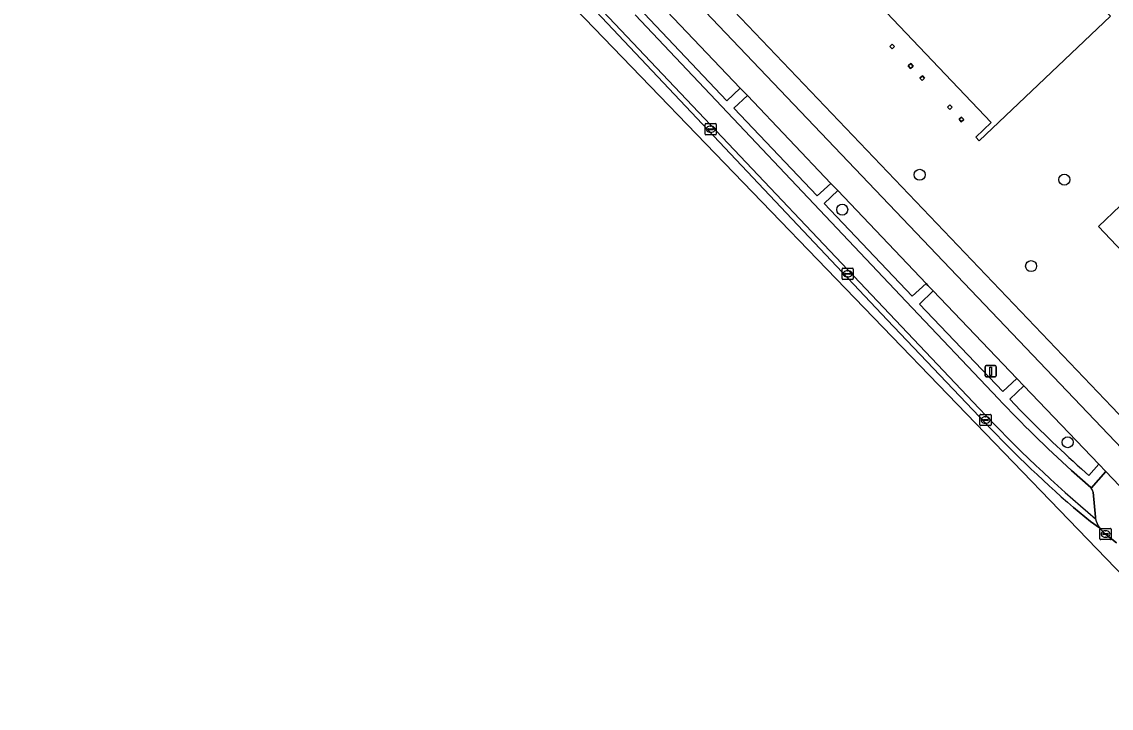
# Model space of a CAD drawing. Extents: x 162523 to 163266, y 381230 to 382050.
# Drawn here: x 162936.1 to 163033, y 381337.1 to 381398.2 of the extents above; entities that cross this region are included whole.
import ezdxf

# ---------------------------------------------------------------- set-up
doc = ezdxf.new("R2010")
doc.units = 0
for name, color, linetype in [('IMGEO_Berm_groen', 7, 'Continuous'), ('IMGEO_Boom', 7, 'Continuous'), ('IMGEO_Erf', 7, 'Continuous'), ('IMGEO_Fietspad_gesloten', 7, 'Continuous'), ('IMGEO_Kolk', 7, 'Continuous'), ('IMGEO_Lichtmast', 7, 'Continuous'), ('IMGEO_Pand', 7, 'Continuous'), ('IMGEO_Parkeervlak_open', 7, 'Continuous'), ('IMGEO_Rijbaan_lokaal_gesloten', 7, 'Continuous'), ('IMGEO_Verkeerseiland_open', 7, 'Continuous'), ('IMGEO_Voetpad_open', 7, 'Continuous')]:
    doc.layers.add(name, color=color, linetype=linetype)

msp = doc.modelspace()

# ---------------------------------------------------------------- linework, layer by layer
at = {"layer": 'IMGEO_Berm_groen'}
for points in [[(162990.52, 381402.277), (162989.356, 381401.175), (162998.814, 381391.163), (163000.013, 381392.294)], [(163000.648, 381391.627), (162999.434, 381390.509), (163006.854, 381382.703), (163008.08, 381383.81)], [(163008.692, 381383.167), (163007.471, 381382.018), (163015.317, 381373.77), (163016.539, 381374.914)], [(163017.17, 381374.253), (163015.941, 381373.077), (163023.354, 381365.289), (163024.609, 381366.461)]]:
    msp.add_lwpolyline(points, close=True, dxfattribs=at)
for points in [[(163025.241, 381365.799), (163023.979, 381364.604), (163024.949, 381363.603)], [(163030.722, 381358.086), (163031.03, 381357.826), (163031.894, 381358.829), (163025.241, 381365.799)], [(163032.523, 381358.171), (163031.236, 381356.703)], [(163040.593, 381349.697), (163039.221, 381351.154), (163032.523, 381358.171)], [(163031.395, 381356.337), (163031.602, 381354.128)], [(163032.342, 381352.748), (163032.507, 381352.616), (163033.484, 381351.833)]]:
    msp.add_lwpolyline(points, dxfattribs=at)
for centre, radius, start, end in [((163112.465, 381449.401), 122.557, 224.43205, 228.16586), ((163030.686, 381356.247), 0.714, 7.26474, 39.69804), ((163034.325, 381354.448), 2.742, 186.69499, 189.88382), ((163033.712, 381354.355), 2.122, 190.25407, 214.10104), ((163033.994, 381354.669), 2.534, 216.41648, 229.3097)]:
    msp.add_arc(centre, radius, start, end, dxfattribs=at)
at = {"layer": 'IMGEO_Boom'}
for centre in [(163015.972, 381384.574), (163028.834, 381384.146), (163009.08, 381381.477), (163025.883, 381376.448), (163029.138, 381360.782)]:
    msp.add_circle(centre, 0.489, dxfattribs=at)
at = {"layer": 'IMGEO_Erf'}
for points in [[(162981.376, 381418.11), (163033.049, 381363.935)], [(163032.936, 381398.685), (163021.271, 381387.6), (163020.957, 381387.925), (163022.321, 381389.236), (163000.793, 381411.877)], [(163035.586, 381376.048), (163031.866, 381379.972), (163039.595, 381387.329)]]:
    msp.add_lwpolyline(points, dxfattribs=at)
for points in [[(163013.511, 381395.771), (163013.304, 381395.988), (163013.526, 381396.199), (163013.733, 381395.981)], [(163015.161, 381394.035), (163014.954, 381394.253), (163015.176, 381394.462), (163015.383, 381394.244)], [(163016.414, 381393.159), (163016.198, 381392.952), (163015.992, 381393.17), (163016.209, 381393.375)], [(163018.857, 381390.587), (163018.639, 381390.377), (163018.431, 381390.593), (163018.65, 381390.805)], [(163019.893, 381389.496), (163019.676, 381389.289), (163019.472, 381389.509), (163019.69, 381389.711)]]:
    msp.add_lwpolyline(points, close=True, dxfattribs=at)
at = {"layer": 'IMGEO_Fietspad_gesloten'}
for points in [[(162977.04, 381416.48), (162977.453, 381416.035), (162979.575, 381413.782), (162990.407, 381402.396), (162990.52, 381402.277), (163000.013, 381392.294), (163000.648, 381391.627), (163008.08, 381383.81), (163008.692, 381383.167), (163016.539, 381374.914), (163016.707, 381374.738), (163017.17, 381374.253), (163024.609, 381366.461), (163025.241, 381365.799), (163031.894, 381358.829), (163032.523, 381358.171), (163039.221, 381351.154), (163040.593, 381349.697)], [(163046.572, 381345.757), (163044.245, 381349.131), (163043.683, 381349.9), (163042.131, 381351.633), (163040.075, 381353.795), (163018.683, 381376.223), (162993.271, 381402.913)]]:
    msp.add_lwpolyline(points, dxfattribs=at)
at = {"layer": 'IMGEO_Kolk'}
for p, q in [((162996.882, 381388.201), (162996.882, 381389.053)), ((162996.957, 381389.127), (162997.809, 381389.127)), ((162997.37, 381388.907), (162997.395, 381388.907)), ((162997.883, 381389.053), (162997.883, 381388.201)), ((162997.809, 381388.127), (162996.957, 381388.127)), ((162997.141, 381388.621), (162997.141, 381388.633)), ((162997.579, 381388.584), (162997.181, 381388.584)), ((162997.184, 381388.67), (162997.582, 381388.67)), ((162997.393, 381388.347), (162997.368, 381388.347)), ((162997.625, 381388.633), (162997.625, 381388.621)), ((163009.066, 381375.337), (163009.066, 381376.189)), ((163009.141, 381376.263), (163009.993, 381376.263)), ((163010.067, 381376.189), (163010.067, 381375.337)), ((163009.993, 381375.263), (163009.141, 381375.263)), ((163009.325, 381375.757), (163009.325, 381375.769)), ((163009.763, 381375.72), (163009.365, 381375.72)), ((163009.368, 381375.806), (163009.766, 381375.806)), ((163009.577, 381375.483), (163009.552, 381375.483)), ((163009.554, 381376.043), (163009.579, 381376.043)), ((163009.809, 381375.769), (163009.809, 381375.757)), ((163021.331, 381362.332), (163021.331, 381363.184)), ((163021.406, 381363.258), (163022.258, 381363.258)), ((163021.59, 381362.752), (163021.59, 381362.764)), ((163022.028, 381362.715), (163021.63, 381362.715)), ((163021.633, 381362.801), (163022.031, 381362.801)), ((163021.819, 381363.038), (163021.844, 381363.038)), ((163022.074, 381362.764), (163022.074, 381362.752)), ((163022.332, 381363.184), (163022.332, 381362.332)), ((163022.258, 381362.258), (163021.406, 381362.258)), ((163021.842, 381362.478), (163021.817, 381362.478)), ((163032.006, 381352.19), (163032.006, 381353.042)), ((163032.081, 381353.116), (163032.933, 381353.116)), ((163032.494, 381352.896), (163032.519, 381352.896)), ((163033.007, 381353.042), (163033.007, 381352.19)), ((163032.933, 381352.116), (163032.081, 381352.116)), ((163032.265, 381352.61), (163032.265, 381352.622)), ((163032.703, 381352.573), (163032.305, 381352.573)), ((163032.308, 381352.659), (163032.706, 381352.659)), ((163032.517, 381352.336), (163032.492, 381352.336)), ((163032.749, 381352.622), (163032.749, 381352.61))]:
    msp.add_line(p, q, dxfattribs=at)
for points in [[(162996.882, 381388.201), (162996.882, 381389.053)], [(162996.957, 381389.127), (162997.809, 381389.127)], [(162997.883, 381389.053), (162997.883, 381388.201)], [(162997.809, 381388.127), (162996.957, 381388.127)], [(163009.066, 381375.337), (163009.066, 381376.189)], [(163009.141, 381376.263), (163009.993, 381376.263)], [(163010.067, 381376.189), (163010.067, 381375.337)], [(163009.993, 381375.263), (163009.141, 381375.263)], [(163021.331, 381362.332), (163021.331, 381363.184)], [(163021.406, 381363.258), (163022.258, 381363.258)], [(163022.332, 381363.184), (163022.332, 381362.332)], [(163022.258, 381362.258), (163021.406, 381362.258)], [(163032.006, 381352.19), (163032.006, 381353.042)], [(163032.081, 381353.116), (163032.933, 381353.116)], [(163033.007, 381353.042), (163033.007, 381352.19)], [(163032.933, 381352.116), (163032.081, 381352.116)]]:
    msp.add_lwpolyline(points, dxfattribs=at)
for centre, radius, start, end in [((162996.959, 381389.051), 0.0765, 91.55205, 178.44795), ((162996.959, 381389.051), 0.0765, 91.55205, 178.44795), ((162997.807, 381389.051), 0.0765, 1.55205, 88.44795), ((162997.807, 381389.051), 0.0765, 1.55205, 88.44795), ((162996.959, 381388.203), 0.0765, 181.55205, 268.44795), ((162996.959, 381388.203), 0.0765, 181.55205, 268.44795), ((162997.181, 381388.63), 0.0403, 85.87752, 175.75265), ((162997.178, 381388.62), 0.0366, 178.93798, 274.71019), ((162997.582, 381388.627), 0.043, 264.86636, 352.45326), ((162997.586, 381388.632), 0.0386, 1.73085, 96.63898), ((162997.807, 381388.203), 0.0765, 271.55205, 358.44795), ((162997.807, 381388.203), 0.0765, 271.55205, 358.44795), ((163009.143, 381376.187), 0.0765, 91.55205, 178.44795), ((163009.143, 381376.187), 0.0765, 91.55205, 178.44795), ((163009.991, 381376.187), 0.0765, 1.55205, 88.44795), ((163009.991, 381376.187), 0.0765, 1.55205, 88.44795), ((163009.143, 381375.339), 0.0765, 181.55205, 268.44795), ((163009.143, 381375.339), 0.0765, 181.55205, 268.44795), ((163009.365, 381375.766), 0.0403, 85.87752, 175.75265), ((163009.362, 381375.756), 0.0366, 178.93798, 274.71019), ((163009.766, 381375.763), 0.043, 264.86636, 352.45326), ((163009.77, 381375.768), 0.0386, 1.73085, 96.63898), ((163009.991, 381375.339), 0.0765, 271.55205, 358.44795), ((163009.991, 381375.339), 0.0765, 271.55205, 358.44795), ((163021.408, 381363.182), 0.0765, 91.55205, 178.44795), ((163021.408, 381363.182), 0.0765, 91.55205, 178.44795), ((163021.63, 381362.761), 0.0403, 85.87752, 175.75265), ((163021.627, 381362.751), 0.0366, 178.93798, 274.71019), ((163022.031, 381362.758), 0.043, 264.86636, 352.45326), ((163022.035, 381362.763), 0.0386, 1.73085, 96.63898), ((163022.256, 381363.182), 0.0765, 1.55205, 88.44795), ((163022.256, 381363.182), 0.0765, 1.55205, 88.44795), ((163021.408, 381362.334), 0.0765, 181.55205, 268.44795), ((163021.408, 381362.334), 0.0765, 181.55205, 268.44795), ((163022.256, 381362.334), 0.0765, 271.55205, 358.44795), ((163022.256, 381362.334), 0.0765, 271.55205, 358.44795), ((163032.083, 381353.04), 0.0765, 91.55205, 178.44795), ((163032.083, 381353.04), 0.0765, 91.55205, 178.44795), ((163032.931, 381353.04), 0.0765, 1.55205, 88.44795), ((163032.931, 381353.04), 0.0765, 1.55205, 88.44795), ((163032.083, 381352.192), 0.0765, 181.55205, 268.44795), ((163032.083, 381352.192), 0.0765, 181.55205, 268.44795), ((163032.305, 381352.619), 0.0403, 85.87752, 175.75265), ((163032.302, 381352.609), 0.0366, 178.93798, 274.71019), ((163032.706, 381352.616), 0.043, 264.86636, 352.45326), ((163032.71, 381352.621), 0.0386, 1.73085, 96.63898), ((163032.931, 381352.192), 0.0765, 271.55205, 358.44795), ((163032.931, 381352.192), 0.0765, 271.55205, 358.44795)]:
    msp.add_arc(centre, radius, start, end, dxfattribs=at)
for centre, major_axis, ratio, start_param, end_param in [((162997.369, 381388.627), (-0.387, 0.002), 0.722429, 4.712389, 7.853982), ((162997.394, 381388.627), (-0.39, 0.002), 0.717154, 1.570796, 4.712389), ((163009.553, 381375.763), (-0.387, 0.002), 0.722429, 4.712389, 7.853982), ((163009.578, 381375.763), (-0.39, 0.002), 0.717154, 1.570796, 4.712389), ((163021.818, 381362.758), (-0.387, 0.002), 0.722429, 4.712389, 7.853982), ((163021.843, 381362.758), (-0.39, 0.002), 0.717154, 1.570796, 4.712389), ((163032.493, 381352.616), (-0.387, 0.002), 0.722429, 4.712389, 7.853982), ((163032.518, 381352.616), (-0.39, 0.002), 0.717154, 1.570796, 4.712389)]:
    msp.add_ellipse(centre, major_axis=major_axis, ratio=ratio, start_param=start_param, end_param=end_param, dxfattribs=at)
at = {"layer": 'IMGEO_Lichtmast'}
for p, q in [((163021.791, 381366.698), (163021.791, 381367.498)), ((163021.791, 381367.498), (163021.791, 381366.698)), ((163021.891, 381367.598), (163022.681, 381367.598)), ((163022.681, 381367.598), (163021.891, 381367.598)), ((163022.781, 381367.498), (163022.781, 381366.698)), ((163022.781, 381366.698), (163022.781, 381367.498)), ((163022.681, 381366.598), (163021.891, 381366.598)), ((163021.891, 381366.598), (163022.681, 381366.598))]:
    msp.add_line(p, q, dxfattribs=at)
msp.add_lwpolyline([(163022.211, 381367.473), (163022.361, 381367.473), (163022.361, 381366.723), (163022.211, 381366.723), (163022.211, 381367.473)], dxfattribs=at)
for centre, start, end in [((163021.891, 381367.498), 90, 180), ((163021.891, 381367.498), 90, 180), ((163022.681, 381367.498), 0, 90), ((163022.681, 381367.498), 360, 90), ((163021.891, 381366.698), 180, 270), ((163021.891, 381366.698), 180, 270), ((163022.681, 381366.698), 270, 0), ((163022.681, 381366.698), 270, 0)]:
    msp.add_arc(centre, 0.1, start, end, dxfattribs=at)
at = {"layer": 'IMGEO_Pand'}
for points in [[(163014.737, 381415.163), (163016.043, 381416.399), (163010.747, 381421.993), (162999.122, 381410.927), (162999.447, 381410.585), (163000.793, 381411.877), (163022.321, 381389.236), (163020.957, 381387.925), (163021.271, 381387.6), (163032.936, 381398.685), (163027.485, 381404.447), (163026.18, 381403.213)], [(163013.526, 381396.199), (163013.304, 381395.988), (163013.511, 381395.771), (163013.733, 381395.981)], [(163015.176, 381394.462), (163014.954, 381394.253), (163015.161, 381394.035), (163015.383, 381394.244)], [(163016.209, 381393.375), (163015.992, 381393.17), (163016.198, 381392.952), (163016.414, 381393.159)], [(163018.65, 381390.805), (163018.431, 381390.593), (163018.639, 381390.377), (163018.857, 381390.587)], [(163019.69, 381389.711), (163019.472, 381389.509), (163019.676, 381389.289), (163019.893, 381389.496)], [(163042.612, 381382.401), (163042.79, 381382.214), (163043.664, 381383.044), (163039.595, 381387.329), (163031.866, 381379.972), (163035.586, 381376.048), (163035.752, 381375.873)]]:
    msp.add_lwpolyline(points, close=True, dxfattribs=at)
at = {"layer": 'IMGEO_Parkeervlak_open'}
for points in [[(162986.682, 381399.65), (163013.088, 381371.672), (163021.301, 381363.034)], [(162987.774, 381399.144), (163021.276, 381363.781)], [(163021.276, 381363.781), (162987.774, 381399.144)], [(163022.991, 381364.636), (163014.765, 381373.315), (162990.669, 381398.792)], [(163031.182, 381356.761), (163029.472, 381358.262)], [(163031.602, 381354.128), (163031.395, 381356.337)], [(163029.656, 381354.979), (163031.171, 381353.72), (163031.955, 381353.165)]]:
    msp.add_lwpolyline(points, dxfattribs=at)
for centre, radius, start, end in [((163114.065, 381450.757), 125.345, 223.39886, 227.55494), ((163104.262, 381441.009), 113.361, 222.94156, 230.15107), ((163104.262, 381441.009), 113.361, 222.94156, 230.15107), ((163103.697, 381440.138), 112.846, 223.09977, 228.99491), ((163030.803, 381356.354), 0.556, 38.86897, 47.04021), ((163030.686, 381356.247), 0.714, 7.26474, 39.69804), ((163034.325, 381354.448), 2.742, 186.69499, 189.88382), ((163033.712, 381354.355), 2.122, 190.25407, 214.10104)]:
    msp.add_arc(centre, radius, start, end, dxfattribs=at)
at = {"layer": 'IMGEO_Rijbaan_lokaal_gesloten'}
for points in [[(162887.11, 381503.092), (162963.914, 381421.653), (162967.157, 381418.214), (163074.793, 381306.702), (163143.693, 381232.736), (163143.732, 381232.914), (163146.87, 381246.552), (163146.483, 381246.256), (163145.74, 381245.612)], [(163021.301, 381363.034), (163013.088, 381371.672), (162986.682, 381399.65), (162986.368, 381399.99), (162985.524, 381400.871), (162976.597, 381410.3), (162973.7, 381413.358), (162972.718, 381414.396), (162971.1, 381416.115), (162960.882, 381426.909), (162960.098, 381427.764), (162957.731, 381430.254), (162919.892, 381470.214), (162901.988, 381489.161)], [(163031.955, 381353.165), (163031.171, 381353.72), (163029.656, 381354.979)], [(163033.484, 381351.833), (163032.507, 381352.616), (163032.342, 381352.748)]]:
    msp.add_lwpolyline(points, dxfattribs=at)
for centre, radius, start, end in [((163103.697, 381440.138), 112.846, 223.09977, 228.99491), ((163033.994, 381354.669), 2.534, 216.41648, 229.3097)]:
    msp.add_arc(centre, radius, start, end, dxfattribs=at)
at = {"layer": 'IMGEO_Verkeerseiland_open'}
for points in [[(163017.17, 381374.253), (163016.707, 381374.738), (163016.539, 381374.914), (163015.317, 381373.77), (163007.471, 381382.018), (163008.692, 381383.167), (163008.08, 381383.81), (163006.854, 381382.703), (162999.434, 381390.509), (163000.648, 381391.627), (163000.013, 381392.294), (162998.814, 381391.163), (162989.356, 381401.175), (162987.774, 381399.144), (162990.208, 381398.989)], [(162990.669, 381398.792), (163014.765, 381373.315), (163022.991, 381364.636)], [(163024.949, 381363.603), (163023.979, 381364.604), (163025.241, 381365.799), (163024.609, 381366.461), (163023.354, 381365.289), (163015.941, 381373.077), (163017.17, 381374.253)], [(163031.236, 381356.703), (163032.523, 381358.171), (163031.894, 381358.829), (163031.03, 381357.826), (163030.722, 381358.086)], [(163029.472, 381358.262), (163031.182, 381356.761)]]:
    msp.add_lwpolyline(points, dxfattribs=at)
for centre, radius, start, end in [((163114.065, 381450.757), 125.345, 223.39886, 227.55494), ((163112.465, 381449.401), 122.557, 224.43205, 228.16586), ((163030.803, 381356.354), 0.556, 38.86897, 47.04021)]:
    msp.add_arc(centre, radius, start, end, dxfattribs=at)
at = {"layer": 'IMGEO_Voetpad_open'}
msp.add_lwpolyline([(163059.601, 381336.637), (163059.475, 381336.516), (163058.294, 381337.784), (163058.101, 381337.6), (163055.529, 381340.304), (163054.656, 381341.221), (163033.049, 381363.935), (162981.376, 381418.11), (162980.035, 381416.858), (162981.388, 381415.366), (162993.271, 381402.913), (163018.683, 381376.223), (163040.075, 381353.795), (163042.131, 381351.633), (163043.683, 381349.9), (163044.245, 381349.131), (163046.572, 381345.757)], dxfattribs=at)

doc.saveas('drawing.dxf')
